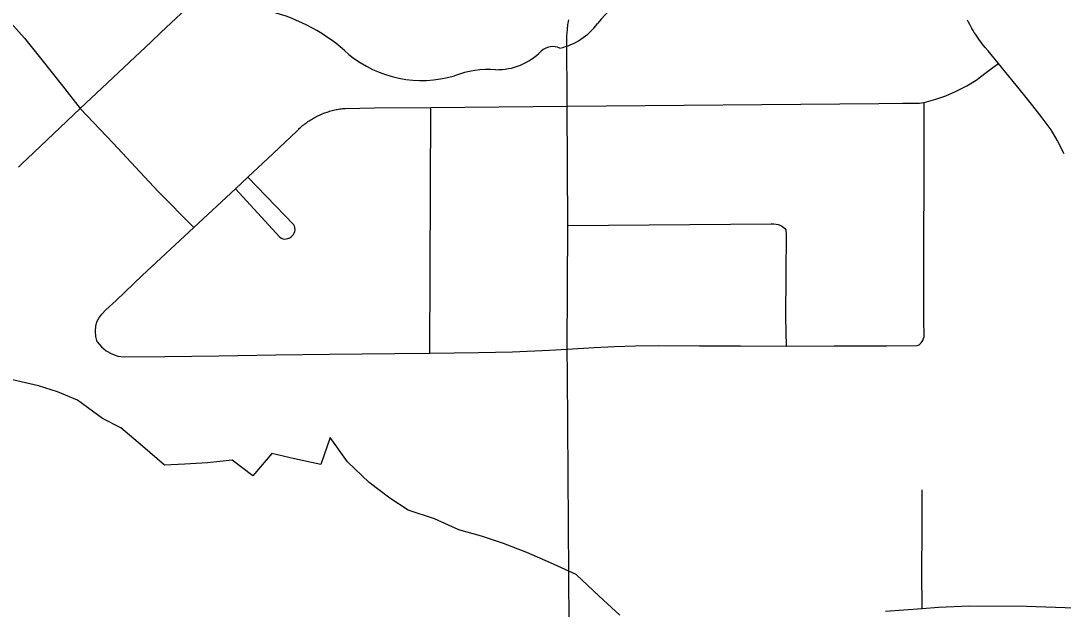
# Model space of a CAD drawing. Extents: x 0 to 34, y 0 to 22.
# Drawn here: x 5.0382 to 5.3096, y 15.73 to 15.883 of the extents above; entities that cross this region are included whole.
import ezdxf

# ---------------------------------------------------------------- set-up
doc = ezdxf.new("R2010")
doc.units = 0
for name, color, linetype in [('GM_X_City_Street', 7, 'Continuous'), ('GM_X_County_Road', 7, 'Continuous'), ('GM_X_Minor_River', 7, 'Continuous'), ('GM_X_State_Route', 7, 'Continuous'), ('GM_X_State_Shield', 7, 'Continuous')]:
    doc.layers.add(name, color=color, linetype=linetype)

msp = doc.modelspace()

# ---------------------------------------------------------------- linework, layer by layer
at = {"layer": 'GM_X_City_Street'}
msp.add_line((5.144717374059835, 15.796589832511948), (5.144925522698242, 15.860538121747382), dxfattribs=at)
for points in [[(5.181070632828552, 15.712978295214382), (5.180511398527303, 15.791047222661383), (5.180464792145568, 15.797574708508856), (5.180604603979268, 15.829758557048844), (5.180480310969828, 15.860845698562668), (5.1804057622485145, 15.87908911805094), (5.180514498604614, 15.880791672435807), (5.180561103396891, 15.881217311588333), (5.1806139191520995, 15.881639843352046), (5.180672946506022, 15.882062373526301), (5.18074130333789, 15.882484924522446), (5.180815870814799, 15.882904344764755), (5.180896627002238, 15.883323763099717)], [(5.309852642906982, 15.848452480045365), (5.308066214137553, 15.85196012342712), (5.306478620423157, 15.85467551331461), (5.304095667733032, 15.85785069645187), (5.30166299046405, 15.860973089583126), (5.299311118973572, 15.863989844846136), (5.2927556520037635, 15.871962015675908), (5.290062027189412, 15.875236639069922), (5.289275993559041, 15.876146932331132), (5.288896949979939, 15.876612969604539), (5.288521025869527, 15.87708521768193), (5.288157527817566, 15.877566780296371), (5.287800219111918, 15.878051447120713), (5.28745226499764, 15.878542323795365), (5.287113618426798, 15.879039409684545), (5.286784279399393, 15.879542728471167), (5.286461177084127, 15.88005225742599), (5.286150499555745, 15.880564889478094), (5.285846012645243, 15.881086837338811), (5.285550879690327, 15.881611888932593), (5.2852650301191, 15.88214004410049), (5.28498853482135, 15.882674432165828), (5.284721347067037, 15.88321502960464)], [(5.058123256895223, 15.799494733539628), (5.057737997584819, 15.800886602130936), (5.057641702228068, 15.80227847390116), (5.057738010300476, 15.803623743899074), (5.058026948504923, 15.804726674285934), (5.058555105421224, 15.805686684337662), (5.059275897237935, 15.80669642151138), (5.060329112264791, 15.807845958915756), (5.063019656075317, 15.810294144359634), (5.0698143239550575, 15.81676882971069), (5.0832390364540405, 15.829286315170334), (5.094119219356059, 15.839358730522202), (5.097356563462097, 15.842356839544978), (5.1039182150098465, 15.848570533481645), (5.110063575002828, 15.854364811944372), (5.1103090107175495, 15.85461336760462), (5.110557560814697, 15.854852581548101), (5.11081232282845, 15.855091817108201), (5.111067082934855, 15.855324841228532), (5.111331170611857, 15.85555162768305), (5.111595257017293, 15.855775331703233), (5.111865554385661, 15.855995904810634), (5.112138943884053, 15.856210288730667), (5.112415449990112, 15.856421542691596), (5.112695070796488, 15.85662350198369), (5.11298090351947, 15.856825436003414), (5.113269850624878, 15.85701807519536), (5.11355877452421, 15.857210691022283), (5.113853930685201, 15.857393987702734), (5.114152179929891, 15.857574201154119), (5.114450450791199, 15.857748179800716), (5.1147549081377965, 15.857915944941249), (5.115062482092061, 15.858080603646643), (5.115370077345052, 15.858239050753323), (5.115683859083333, 15.858391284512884), (5.115997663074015, 15.858540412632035), (5.11631455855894, 15.858680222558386), (5.116634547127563, 15.858816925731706), (5.116954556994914, 15.858947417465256), (5.117280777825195, 15.859074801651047), (5.117606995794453, 15.859192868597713), (5.117933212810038, 15.85930780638), (5.11826566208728, 15.859413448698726), (5.11859496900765, 15.859515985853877), (5.118930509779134, 15.859612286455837), (5.119266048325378, 15.859702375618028), (5.1196016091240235, 15.859789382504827), (5.119940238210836, 15.85986704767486), (5.120282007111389, 15.859941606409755), (5.120620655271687, 15.860006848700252), (5.120962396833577, 15.860068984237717), (5.121307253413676, 15.860121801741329), (5.121649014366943, 15.860171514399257), (5.121993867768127, 15.860215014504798), (5.122341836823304, 15.860252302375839), (5.122686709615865, 15.860283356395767), (5.130314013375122, 15.860413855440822), (5.144925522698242, 15.860538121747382), (5.180480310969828, 15.860845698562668), (5.261578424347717, 15.861544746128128), (5.267869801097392, 15.86158823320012), (5.271669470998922, 15.861619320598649), (5.272213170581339, 15.861659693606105), (5.27275375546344, 15.861712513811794), (5.273431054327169, 15.86179019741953), (5.276457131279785, 15.862703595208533), (5.279029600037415, 15.863520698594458), (5.28153993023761, 15.864648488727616), (5.284488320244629, 15.866155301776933), (5.286936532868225, 15.86759999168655), (5.289571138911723, 15.869607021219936), (5.29132961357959, 15.870924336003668), (5.2927556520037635, 15.871962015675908)], [(5.0832390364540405, 15.829286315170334), (5.073996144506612, 15.838672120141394), (5.062224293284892, 15.851192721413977), (5.053708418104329, 15.860205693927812)], [(5.272613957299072, 15.799258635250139), (5.273061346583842, 15.799855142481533), (5.273247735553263, 15.800349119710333), (5.273375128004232, 15.800867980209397), (5.273337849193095, 15.805298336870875), (5.273431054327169, 15.86179019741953)], [(5.094119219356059, 15.839358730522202), (5.105654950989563, 15.826791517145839), (5.10608059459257, 15.826487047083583), (5.1064689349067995, 15.826303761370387), (5.106907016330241, 15.826263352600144), (5.107323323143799, 15.826303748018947), (5.107770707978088, 15.826403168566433), (5.108242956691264, 15.826552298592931), (5.108600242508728, 15.826828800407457), (5.108988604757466, 15.827158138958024), (5.1091967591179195, 15.827440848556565), (5.109389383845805, 15.827760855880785), (5.1095478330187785, 15.828236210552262), (5.109641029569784, 15.828661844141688), (5.109585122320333, 15.829255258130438), (5.109451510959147, 15.829637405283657), (5.109293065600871, 15.829988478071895), (5.097356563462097, 15.842356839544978)], [(5.180604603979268, 15.829758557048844), (5.2335608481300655, 15.830233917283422), (5.234241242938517, 15.830190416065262), (5.234881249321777, 15.830150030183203), (5.2354342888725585, 15.830022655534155), (5.236074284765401, 15.829764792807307), (5.236627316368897, 15.829426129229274), (5.237052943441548, 15.829084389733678), (5.237351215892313, 15.828658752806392), (5.237435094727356, 15.828233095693), (5.237475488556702, 15.827804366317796), (5.2373418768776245, 15.80592591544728), (5.23743820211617, 15.798438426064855)], [(5.058123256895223, 15.799494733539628), (5.059226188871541, 15.798199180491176), (5.06047514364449, 15.797192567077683), (5.061913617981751, 15.79637546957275), (5.063451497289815, 15.795800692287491), (5.065129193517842, 15.795608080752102), (5.0757359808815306, 15.795704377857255), (5.089754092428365, 15.795906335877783), (5.104629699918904, 15.796120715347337), (5.11859807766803, 15.796285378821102), (5.135636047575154, 15.796484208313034), (5.144717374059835, 15.796589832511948), (5.157380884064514, 15.796711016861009), (5.16621055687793, 15.79695022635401), (5.175857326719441, 15.797335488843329), (5.180464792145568, 15.797574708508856), (5.187520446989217, 15.798056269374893), (5.19275237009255, 15.798295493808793), (5.198273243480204, 15.798488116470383), (5.204368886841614, 15.798534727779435), (5.214879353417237, 15.79849744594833), (5.225632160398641, 15.79846015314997), (5.23743820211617, 15.798438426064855), (5.250011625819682, 15.798494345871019), (5.263691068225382, 15.798447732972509), (5.2715700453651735, 15.79855026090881), (5.272129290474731, 15.798736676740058), (5.272613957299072, 15.799258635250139)], [(5.272890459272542, 15.730174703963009), (5.272846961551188, 15.739774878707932), (5.272890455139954, 15.75050281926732), (5.272930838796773, 15.760982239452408)]]:
    msp.add_lwpolyline(points, dxfattribs=at)
at = {"layer": 'GM_X_County_Road'}
msp.add_lwpolyline([(5.03553025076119, 15.882593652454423), (5.0392025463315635, 15.878536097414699), (5.0436484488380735, 15.872915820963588), (5.049026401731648, 15.86612112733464), (5.053708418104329, 15.860205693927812)], dxfattribs=at)
at = {"layer": 'GM_X_Minor_River'}
msp.add_lwpolyline([(5.1941776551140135, 15.72838717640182), (5.188767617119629, 15.733385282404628), (5.182778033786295, 15.738939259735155), (5.1760886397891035, 15.742010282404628), (5.169975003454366, 15.744715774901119), (5.163870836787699, 15.747040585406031), (5.158153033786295, 15.748995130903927), (5.1522553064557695, 15.750567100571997), (5.145948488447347, 15.753457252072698), (5.139087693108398, 15.755765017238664), (5.134289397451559, 15.758879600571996), (5.128901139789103, 15.762929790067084), (5.123294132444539, 15.76830289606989), (5.1187988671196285, 15.77465043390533), (5.116314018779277, 15.767571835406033), (5.109470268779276, 15.769121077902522), (5.103577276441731, 15.770503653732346), (5.098604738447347, 15.764695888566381), (5.093217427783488, 15.768745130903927), (5.086804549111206, 15.768028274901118), (5.08095038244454, 15.767702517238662), (5.07566155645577, 15.76739096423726), (5.069874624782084, 15.772379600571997), (5.064280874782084, 15.777184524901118), (5.059498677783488, 15.779539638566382), (5.052959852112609, 15.784321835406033), (5.047804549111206, 15.786479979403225), (5.042850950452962, 15.788072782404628), (5.036008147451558, 15.789622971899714)], dxfattribs=at)
at = {"layer": 'GM_X_State_Route'}
for points in [[(5.037590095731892, 15.844991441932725), (5.038671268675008, 15.84600428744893), (5.03984565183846, 15.84711342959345), (5.053708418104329, 15.860205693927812), (5.072113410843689, 15.877591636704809), (5.074651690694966, 15.879987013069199), (5.083997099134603, 15.888816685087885)], [(5.263343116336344, 15.729478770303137), (5.272890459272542, 15.730174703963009), (5.2771406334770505, 15.73045123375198), (5.285184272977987, 15.730789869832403), (5.300047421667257, 15.730705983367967), (5.310079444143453, 15.73039528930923), (5.314450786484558, 15.730258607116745), (5.3161409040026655, 15.730258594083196), (5.31919182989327, 15.730087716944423), (5.321814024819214, 15.729935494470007)]]:
    msp.add_lwpolyline(points, dxfattribs=at)
at = {"layer": 'GM_X_State_Shield'}
for centre, radius, start, end in [((5.211195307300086, 15.864866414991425), 0.02872754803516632, 94.40312222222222, 142.57675), ((5.09141227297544, 15.83957538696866), 0.047382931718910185, 47.184155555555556, 75.83597222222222), ((5.174797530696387, 15.892457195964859), 0.016946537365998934, 282.8731916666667, 323.27711111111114), ((5.176720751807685, 15.871824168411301), 0.004510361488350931, 65.75173055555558, 132.64842222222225), ((5.142659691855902, 15.897600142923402), 0.030067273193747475, 230.70037222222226, 286.29183611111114), ((5.162229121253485, 15.886360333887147), 0.016019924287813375, 268.7770194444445, 315.54927222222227), ((5.160032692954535, 15.845707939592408), 0.024705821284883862, 85.69512222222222, 111.20994722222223)]:
    msp.add_arc(centre, radius, start, end, dxfattribs=at)

doc.saveas('drawing.dxf')
